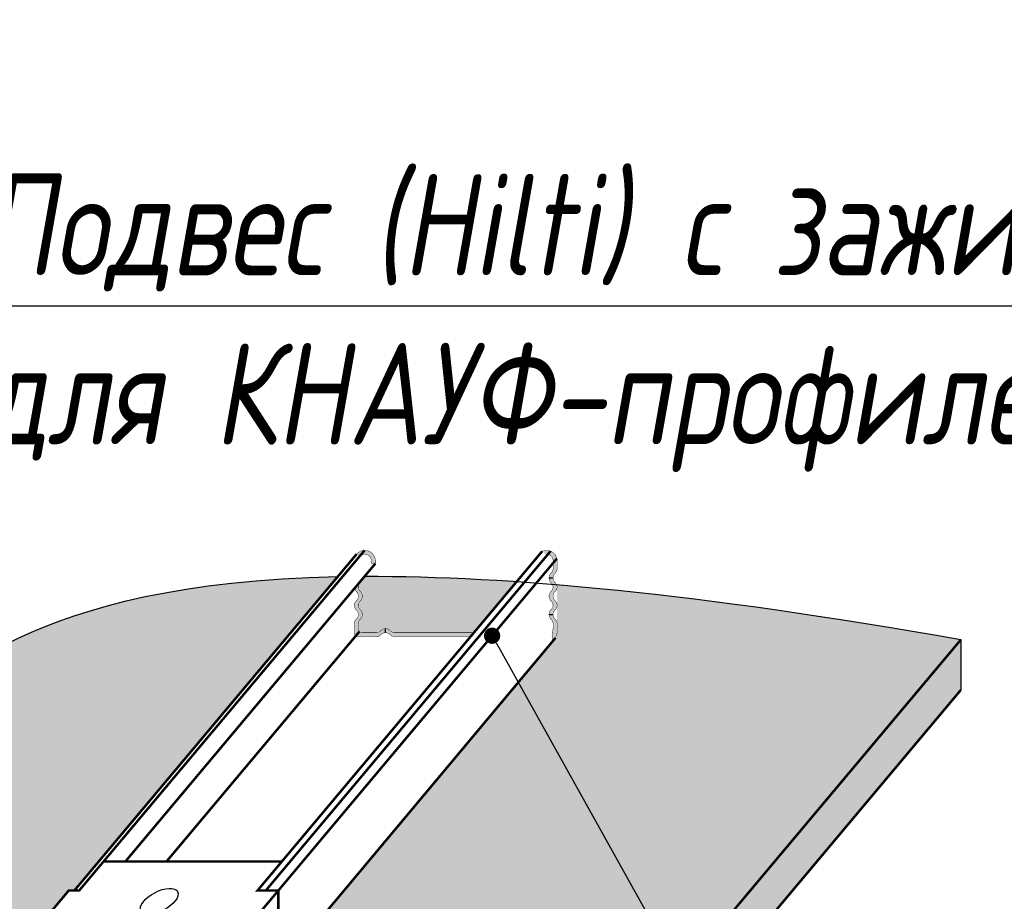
# Model space of a CAD drawing. Header units: millimetres. Extents: x -26894274 to 19789193, y -86687 to 22351.
# Tile 304 of 447: x 142285 to 142528, y -39477 to -39260. Entities that reach past the tile are written whole.
import ezdxf
from ezdxf import colors
from ezdxf.entities.mleader import LeaderData, LeaderLine
from ezdxf.math import Vec2, Vec3

# ---------------------------------------------------------------- set-up
doc = ezdxf.new("R2010")
doc.units = ezdxf.units.MM
doc.linetypes.add('DASHDOT', pattern=[25.4, 12.7, -6.35, 0, -6.35])
doc.layers.add('dim_pot', color=183, linetype='Continuous', lineweight=9)
doc.layers.add('nadpisi_v_tablice', color=7, linetype='Continuous', lineweight=9)
doc.layers.add('dim_razv', color=7, linetype='DASHDOT', lineweight=9, true_color=0x285228)
doc.layers.add('pol', color=7, linetype='Continuous', lineweight=15, true_color=0x55666d)
doc.layers.add('Knauf_узлы', color=7, linetype='Continuous')
doc.styles.add('fl_iso paper', font='isocpeur.ttf', dxfattribs={"width": 0.8, "oblique": 10})
doc.styles.add('In tre', font='isocpeur.ttf', dxfattribs={"width": 0.8, "oblique": 10})

# ---------------------------------------------------------------- blocks, each defined once
blk = doc.blocks.new('A$C40156BDB')
at = {"layer": 'Knauf_узлы', "color": 7, "linetype": 'Continuous', "lineweight": -3, "ltscale": 10}
blk.add_lwpolyline([(6.502667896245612, 8.16887706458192, 0.06, 0.06, 0), (7.273917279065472, 9.088016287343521, 0.06, 0.06, 0), (7.017277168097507, 9.088016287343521, 0.06, 0.06, 0), (7.479218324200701, 9.638536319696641, 0.06, 0.06, 0), (7.735858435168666, 9.638536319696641, 0.06, 0.06, 0), (8.337861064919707, 10.35597511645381, 0.06, 0.06, 0), (12.73211389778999, 10.35597511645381, 0.06, 0.06, 0), (12.13011126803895, 9.638536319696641, 0.06, 0.06, 0), (12.6433914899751, 9.638536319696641, 0.06, 0.06, 0), (12.19700864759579, 9.106557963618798, 0.06, 0.06, 0), (11.68372842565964, 9.106557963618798, 0.06, 0.06, 0), (10.89692072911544, 8.168877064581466, 0.05999999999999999, 0.05999999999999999, 0), (12.09759211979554, 8.168877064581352, 0.05999999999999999, 0.05999999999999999, 0), (11.5430069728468, 7.507948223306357, 0.06, 0.06, 0), (12.76706245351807, 7.507948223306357, 0.05999999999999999, 0.05999999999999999, 0), (13.04588585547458, 7.840237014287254, 0.06, 0.06, 0), (13.76453871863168, 7.840237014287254, 0.05999999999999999, 0.05999999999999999, 0), (13.48571531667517, 7.507948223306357, 0.06, 0.06, 0), (14.42226515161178, 7.507948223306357, 0.05999999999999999, 0.05999999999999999, 0), (11.80611216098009, 4.390138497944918, 0.06, 0.06, 0), (10.86956232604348, 4.390138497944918, 0.05999999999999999, 0.05999999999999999, 0), (10.59073892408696, 4.057849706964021, 0.06, 0.06, 0), (9.87208606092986, 4.057849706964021, 0.05999999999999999, 0.05999999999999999, 0), (10.15090946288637, 4.390138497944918, 0.06, 0.06, 0), (8.926853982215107, 4.390138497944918, 0.05999999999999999, 0.05999999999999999, 0), (8.168351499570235, 3.48619043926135, 0.05999999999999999, 0.05999999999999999, 0), (6.96768010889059, 3.486190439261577, 0.06, 0.06, 0), (6.180872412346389, 2.548509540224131, 0.06, 0.06, 0), (6.694152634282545, 2.548509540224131, 0.06, 0.06, 0), (6.232211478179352, 1.997989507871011, 0.06, 0.06, 0), (5.718931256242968, 1.997989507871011, 0.06, 0.06, 0), (5.116928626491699, 1.280550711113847, 0.06, 0.06, 0), (0.7226757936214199, 1.280550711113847, 0.06, 0.06, 0), (1.324678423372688, 1.997989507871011, 0.06, 0.06, 0), (1.068038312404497, 1.997989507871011, 0.06, 0.06, 0), (1.52997946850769, 2.548509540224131, 0.06, 0.06, 0), (1.786619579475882, 2.548509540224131, 0.06, 0.06, 0), (2.573427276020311, 3.486190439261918, 0.05999999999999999, 0.05999999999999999, 0), (2.185093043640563, 3.486190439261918, 0.05999999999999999, 0.05999999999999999, 0), (2.94359552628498, 4.390138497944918, 0.06, 0.06, 0), (1.71954004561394, 4.390138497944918, 0.05999999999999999, 0.05999999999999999, 0), (1.440716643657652, 4.057849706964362, 0.06, 0.06, 0), (0.7220637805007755, 4.057849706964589, 0.05999999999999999, 0.05999999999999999, 0), (1.000887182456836, 4.390138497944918, 0.06, 0.06, 0), (0.06433734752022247, 4.390138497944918, 0.05999999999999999, 0.05999999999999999, 0), (2.68049033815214, 7.507948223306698, 0.05999999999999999, 0.05999999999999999, 0), (3.617040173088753, 7.507948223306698, 0.05999999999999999, 0.05999999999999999, 0), (3.895863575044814, 7.840237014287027, 0.05999999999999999, 0.05999999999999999, 0), (4.614516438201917, 7.840237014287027, 0.05999999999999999, 0.05999999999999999, 0), (4.335693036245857, 7.507948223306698, 0.05999999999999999, 0.05999999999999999, 0), (5.559748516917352, 7.507948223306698, 0.05999999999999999, 0.05999999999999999, 0), (6.114333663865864, 8.16887706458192, 0, 0, 0)], format="xyseb", dxfattribs=at)
for points, const_width in [([(12.34595823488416, 7.764116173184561), (12.6433914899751, 8.108963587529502), (12.6433914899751, 9.638536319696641)], 0.06), ([(12.6433914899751, 9.638536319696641), (12.65894980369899, 9.657077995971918)], 0.06), ([(7.017277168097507, 9.088016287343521), (7.017277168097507, 8.923873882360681)], 0.06), ([(12.19700864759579, 9.106557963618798), (12.19700864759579, 7.764116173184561)], 0.06), ([(6.114333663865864, 8.16887706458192), (6.502667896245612, 8.16887706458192)], 0.05999999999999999), ([(14.42226515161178, 7.507948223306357), (14.42226515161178, 7.065250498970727)], 0.06), ([(1.440716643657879, 4.057849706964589), (1.440716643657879, 2.52827697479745), (0.7220637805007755, 2.52827697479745), (0.7220637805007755, 4.057849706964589)], 0.06), ([(10.59073892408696, 4.057849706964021), (10.59073892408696, 2.528276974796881), (9.87208606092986, 2.528276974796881), (9.87208606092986, 4.057849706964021)], 0.06), ([(6.694152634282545, 2.548509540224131), (6.694152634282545, 1.033373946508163)], 0.06), ([(1.324678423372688, 1.997989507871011), (0.7226757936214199, 1.280550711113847)], 0.06), ([(1.068038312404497, 1.997989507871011), (1.068038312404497, 1.833847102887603)], 0.06), ([(6.694152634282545, 1.033373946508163), (6.232211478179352, 0.4684167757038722), (6.232211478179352, 1.997989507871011)], 0.06), ([(0.7226757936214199, 1.280550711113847), (1.038079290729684, 1.015895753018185)], 0.06), ([(1.599942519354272, 0.6605086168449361), (1.599942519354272, 1.280550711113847)], 0.06), ([(1.061889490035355, 1.044271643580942), (1.061889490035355, 0.01928198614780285)], 0.06), ([(1.061889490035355, 0.01928198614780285), (1.599942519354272, 0.6605086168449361)], 0.06)]:
    blk.add_lwpolyline(points, dxfattribs=dict(at, const_width=const_width))
for centre in [(9.709406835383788, 9.372086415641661), (2.668290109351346, 5.949043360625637), (6.83713267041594, 5.949043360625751), (11.81831238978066, 5.949043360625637), (3.752775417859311, 2.273249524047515)]:
    blk.add_ellipse(centre, major_axis=(-0.4525317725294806, -0.2386631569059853), ratio=0.4668412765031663, dxfattribs=at)
blk = doc.blocks.new('_DOT')
at = {"color": 0, "linetype": 'ByBlock'}
blk.add_line((-0.5, 0), (-1, 0), dxfattribs=at)
at = {"color": 0, "linetype": 'ByBlock', "const_width": 0.5}
blk.add_lwpolyline([(-0.25, 0, 1), (0.25, 0, 1)], format="xyb", close=True, dxfattribs=at)

msp = doc.modelspace()

# ---------------------------------------------------------------- hatches: boundary and pattern name
at = {"layer": 'Knauf_узлы', "linetype": 'Continuous', "lineweight": -3, "ltscale": 10}
h = msp.add_hatch(color=7, dxfattribs=at)
edge = h.paths.add_edge_path()
edge.add_line((142368.0522850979, -39391.18984960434), (142368.8026725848, -39391.81949946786))
edge.add_arc((142369.9540246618, -39392.78095065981), 1.499999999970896, 89.99999999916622, 140.1360014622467, ccw=False)
edge.add_line((142369.9540246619, -39391.28095065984), (142370.1503956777, -39391.28095065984))
edge.add_arc((142370.1503956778, -39392.78095065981), 1.499999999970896, 0, 90.00000000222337, ccw=False)
edge.add_line((142371.6503956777, -39392.78095065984), (142371.6503956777, -39393.53251058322))
edge.add_line((142371.6503956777, -39393.53251058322), (142372.6503956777, -39393.53251058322))
edge.add_line((142372.6503956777, -39393.53251058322), (142372.6503956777, -39392.83095065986))
edge.add_arc((142370.1003956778, -39392.83095065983), 2.549999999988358, 359.9999999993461, 450.0000000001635)
edge.add_line((142370.1003956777, -39390.28095065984), (142370.0040246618, -39390.28095065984))
edge.add_arc((142370.0040246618, -39392.83095065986), 2.550000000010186, 90.0000000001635, 139.9415282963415)
h = msp.add_hatch(color=7, dxfattribs=at)
edge = h.paths.add_edge_path()
edge.add_line((142413.7561817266, -39390.50782629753), (142414.6799552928, -39391.28296435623))
edge.add_arc((142414.757653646, -39392.78095065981), 1.499999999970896, 89.99999999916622, 92.96918726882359, ccw=False)
edge.add_line((142414.757653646, -39391.28095065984), (142414.9540246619, -39391.28095065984))
edge.add_arc((142414.9540246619, -39392.7809506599), 1.50000000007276, 0, 89.99999999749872, ccw=False)
edge.add_line((142416.4540246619, -39392.7809506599), (142416.4540246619, -39394.76758382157))
edge.add_arc((142414.954024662, -39394.76758382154), 1.49999999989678, 312.8436430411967, 359.9999999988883, ccw=False)
edge.add_arc((142417.0790246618, -39397.05887166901), 1.62499999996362, 132.8436430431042, 180)
edge.add_line((142415.4540246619, -39397.05887166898), (142416.4540246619, -39397.05887166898))
edge.add_arc((142418.0790246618, -39397.05887166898), 1.624999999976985, 132.8436430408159, 180, ccw=False)
edge.add_arc((142415.954024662, -39394.76758382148), 1.499999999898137, 312.843643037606, 360)
edge.add_line((142417.4540246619, -39394.76758382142), (142417.4540246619, -39392.83095065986))
edge.add_arc((142414.9040246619, -39392.83095065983), 2.549999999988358, 359.9999999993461, 450.0000000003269)
edge.add_line((142414.9040246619, -39390.28095065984), (142414.807653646, -39390.28095065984))
edge.add_arc((142414.807653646, -39392.83095065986), 2.550000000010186, 90.0000000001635, 114.352036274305)
h = msp.add_hatch(color=9, dxfattribs=at)
edge = h.paths.add_edge_path()
edge.add_arc((142200.844160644, -39459.88211360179), 26.82901257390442, 165.011530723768, 180.9852614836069, ccw=False)
edge.add_spline(control_points=[(142174.9279275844, -39452.94346966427), (142149.727123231, -39455.11030419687), (142074.8540851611, -39455.69768853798), (142003.5924224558, -39465.91132963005), (141969.547385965, -39492.82986997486)], knot_values=[1.143805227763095, 1.143805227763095, 1.143805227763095, 1.143805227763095, 1.632750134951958, 2.488944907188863, 2.488944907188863, 2.488944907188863, 2.488944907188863], degree=3, periodic=0)
edge.add_line((141969.5473859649, -39492.82986997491), (142171.7030033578, -39492.81397230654))
edge.add_line((142171.7030033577, -39492.81397230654), (142174.0191147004, -39460.34344409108))
edge = h.paths.add_edge_path()
edge.add_spline(control_points=[(142363.3769162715, -39396.74929150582), (142286.4902134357, -39398.41133486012), (142262.1601973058, -39433.82710450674), (142218.2557721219, -39446.68142205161), (142202.8150402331, -39449.42043232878)], knot_values=[2.675917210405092, 2.675917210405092, 2.675917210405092, 2.675917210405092, 3.3583245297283, 3.682407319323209, 3.682407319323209, 3.682407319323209, 3.682407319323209], degree=3, periodic=0)
edge.add_line((142202.8150402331, -39449.42043232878), (142202.8150402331, -39479.47301324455))
edge.add_line((142202.8150402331, -39479.47301324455), (142219.0825035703, -39484.94711519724))
edge.add_line((142219.0825035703, -39484.94711519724), (142208.2836674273, -39492.63966452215))
edge.add_line((142208.2836674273, -39492.63966452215), (142260.6640485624, -39492.80697634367))
edge.add_line((142260.6640485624, -39492.80697634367), (142261.2835682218, -39492.0686615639))
edge.add_line((142261.2835682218, -39492.0686615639), (142268.4700968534, -39492.0686615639))
edge.add_line((142268.4700968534, -39492.0686615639), (142280.6794878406, -39492.1058011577))
edge.add_line((142280.6794878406, -39492.1058011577), (142283.46826911, -39488.78226106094))
edge.add_line((142283.46826911, -39488.78226106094), (142286.162528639, -39488.78226106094))
edge.add_line((142286.1625286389, -39488.78226106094), (142292.4977041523, -39481.23229288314))
edge.add_line((142292.4977041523, -39481.23229288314), (142292.4977041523, -39479.59086883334))
edge.add_line((142292.4977041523, -39479.59086883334), (142297.1171157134, -39474.08566850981))
edge.add_line((142297.1171157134, -39474.08566850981), (142298.4003162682, -39474.08566850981))
edge.add_line((142298.4003162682, -39474.08566850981), (142363.3769162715, -39396.7492915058))
edge = h.paths.add_edge_path()
edge.add_spline(control_points=[(142516.9624629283, -39412.25014779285), (142482.3776928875, -39406.12626700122), (142452.845377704, -39402.0508908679), (142427.4823683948, -39399.60755699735)], knot_values=[3.840672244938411, 3.840672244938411, 3.840672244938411, 3.840672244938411, 4, 4, 4, 4], degree=3, periodic=0)
edge.add_line((142427.4823683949, -39399.60755699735), (142349.2595599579, -39492.82986997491))
edge.add_line((142349.2595599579, -39492.82986997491), (142352.1450613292, -39492.82986997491))
edge.add_line((142352.1450613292, -39492.82986997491), (142352.7837910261, -39492.06866156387))
edge.add_line((142352.7837910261, -39492.06866156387), (142359.9703196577, -39492.06866156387))
edge.add_line((142359.9703196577, -39492.06866156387), (142449.6008572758, -39492.49846311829))
edge.add_line((142449.6008572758, -39492.49846311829), (142516.9624629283, -39412.25014779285))
for points in [[(142368.9340246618, -39400.36740198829, -0.2015403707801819), (142368.4545929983, -39399.30887166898, 0.006882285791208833), (142368.4540246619, -39399.35015951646), (142368.4540246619, -39399.26758382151, 0.006882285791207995), (142368.4545929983, -39399.30887166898, -0.2015403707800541), (142368.9340246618, -39398.25034134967, 0.157307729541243), (142369.4219814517, -39397.3799848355), (142367.5068902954, -39399.66230160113, 0.1400940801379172), (142367.9340246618, -39400.36740198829, -0.4364357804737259), (142367.9340246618, -39402.75034134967, 0.201540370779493), (142367.4545929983, -39403.80887166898, 0.006887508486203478), (142367.4562993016, -39403.85015951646), (142368.4540246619, -39403.8288002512), (142368.4540246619, -39403.76758382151, 0.006882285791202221), (142368.4545929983, -39403.80887166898, -0.2015403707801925), (142368.9340246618, -39402.75034134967, 0.4364357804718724)], [(142417.4534563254, -39403.80887166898, -0.2015403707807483), (142416.9740246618, -39404.86740198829, 0.2087121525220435), (142416.4540246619, -39406.05887166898), (142415.4540246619, -39406.05887166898, -0.2087121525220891), (142415.9740246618, -39404.86740198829, 0.2015403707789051), (142416.4534563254, -39403.80887166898, -0.006882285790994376), (142416.4540246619, -39403.85015951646), (142416.4540246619, -39403.76758382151, -0.006882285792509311), (142416.4534563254, -39403.80887166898, 0.2015403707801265), (142415.9740246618, -39402.75034134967, -0.4364357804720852), (142415.9740246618, -39400.36740198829, 0.2015403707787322), (142416.4534563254, -39399.30887166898, -0.006882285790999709), (142416.4540246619, -39399.35015951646), (142416.4540246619, -39399.26758382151, -0.006882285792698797), (142416.4534563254, -39399.30887166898, 0.2015403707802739), (142415.9740246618, -39398.25034134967, -0.2087121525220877), (142415.4540246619, -39397.05887166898), (142416.4540246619, -39397.05887166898, 0.2087121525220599), (142416.9740246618, -39398.25034134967, -0.2015403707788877), (142417.4534563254, -39399.30887166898, -0.2015403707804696), (142416.9740246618, -39400.36740198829, 0.4364357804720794), (142416.9740246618, -39402.75034134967, -0.2015403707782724)], [(142372.88573142, -39411.55887166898), (142368.4540246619, -39411.55887166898, -0.414213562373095), (142367.4540246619, -39410.55887166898), (142367.4540246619, -39408.35015951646, -0.2087121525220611), (142367.9340246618, -39407.25034134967, 0.4364357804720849), (142367.9340246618, -39404.86740198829, -0.1943830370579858), (142367.4562993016, -39403.85015951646), (142368.4562993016, -39403.85015951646, 0.1943830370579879), (142368.9340246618, -39404.86740198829, -0.436435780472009), (142368.9340246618, -39407.25034134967, 0.2087121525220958), (142368.4540246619, -39408.35015951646), (142368.4540246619, -39409.55887166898, 0.414213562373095), (142369.4540246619, -39410.55887166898), (142372.88573142, -39410.55887166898, 0.2087121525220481), (142373.9855495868, -39410.078871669, -0.2087121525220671), (142375.1770192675, -39409.55887166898), (142375.1770192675, -39410.55887166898, 0.2087121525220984), (142373.9855495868, -39411.078871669, -0.208712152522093)]]:
    msp.add_hatch(color=7, dxfattribs=at).paths.add_polyline_path(points)
h = msp.add_hatch(color=9, dxfattribs=at)
edge = h.paths.add_edge_path()
edge.add_spline(control_points=[(142380.1017411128, -39396.73382706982), (142376.637001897, -39396.67047941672), (142373.2792301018, -39396.64751362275), (142370.0238102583, -39396.66275319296)], knot_values=[3.701641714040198, 3.701641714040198, 3.701641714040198, 3.701641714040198, 3.729291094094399, 3.729291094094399, 3.729291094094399, 3.729291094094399], degree=3, periodic=0)
edge.add_line((142370.0238102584, -39396.66275319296), (142369.4219814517, -39397.3799848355))
edge.add_arc((142367.8290246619, -39397.05887166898), 1.625000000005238, 312.8436430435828, 348.6028778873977, ccw=False)
edge.add_arc((142369.9540246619, -39399.35015951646), 1.499999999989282, 132.8436430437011, 180)
edge.add_arc((142369.9516258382, -39399.2653614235), 1.499999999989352, 183.2407763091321, 227.2163507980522)
edge.add_arc((142367.8290246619, -39401.55887166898), 1.625000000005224, -47.1563569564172, 47.21627750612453, ccw=False)
edge.add_arc((142369.9540246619, -39403.85015951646), 1.499999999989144, 132.8436430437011, 180)
edge.add_arc((142369.9516258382, -39403.7653614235), 1.499999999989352, 183.2407763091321, 227.2163507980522)
edge.add_arc((142367.8290246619, -39406.05887166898), 1.625000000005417, -47.1563569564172, 47.21627750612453, ccw=False)
edge.add_arc((142369.9540246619, -39408.35015951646), 1.499999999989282, 132.8436430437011, 180)
edge.add_line((142368.4540246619, -39408.35015951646), (142368.4540246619, -39409.55887166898))
edge.add_arc((142369.4540246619, -39409.55887166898), 1.000000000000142, 180, 224.9999999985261)
edge.add_line((142368.7469178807, -39410.26597845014), (142380.1017411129, -39396.73382706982))
edge = h.paths.add_edge_path()
edge.add_spline(control_points=[(142407.5073375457, -39397.95490879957), (142397.6874270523, -39397.28515994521), (142388.5747287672, -39396.88874316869), (142380.1017411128, -39396.73382706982)], knot_values=[3.729291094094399, 3.729291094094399, 3.729291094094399, 3.729291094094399, 3.796907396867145, 3.796907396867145, 3.796907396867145, 3.796907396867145], degree=3, periodic=0)
edge.add_line((142380.1017411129, -39396.73382706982), (142368.7469178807, -39410.26597845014))
edge.add_arc((142369.4540246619, -39409.55887166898), 1.000000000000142, 224.9999999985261, 270)
edge.add_line((142369.4540246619, -39410.55887166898), (142372.8857314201, -39410.55887166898))
edge.add_arc((142372.8857314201, -39409.05887166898), 1.499999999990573, 270, 317.1563569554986)
edge.add_arc((142375.1770192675, -39411.18387166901), 1.624999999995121, 42.8436430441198, 137.1563569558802, ccw=False)
edge.add_arc((142377.468307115, -39409.05887166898), 1.499999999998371, 222.8436430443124, 270)
edge.add_line((142377.468307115, -39410.55887166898), (142396.9313569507, -39410.55887166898))
edge.add_line((142396.9313569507, -39410.55887166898), (142407.5073375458, -39397.95490879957))
h = msp.add_hatch(color=9, dxfattribs=at)
edge = h.paths.add_edge_path()
edge.add_spline(control_points=[(142427.4823683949, -39399.60755699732), (142424.064598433, -39399.27830769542), (142420.7225375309, -39398.97869411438), (142417.4540246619, -39398.70769718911)], knot_values=[3.819202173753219, 3.819202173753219, 3.819202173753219, 3.819202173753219, 3.840672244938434, 3.840672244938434, 3.840672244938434, 3.840672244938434], degree=3, periodic=0)
edge.add_line((142417.4540246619, -39398.70769718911), (142417.4540246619, -39411.55887166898))
edge.add_line((142417.4540246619, -39411.55887166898), (142427.4823683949, -39399.60755699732))
h = msp.add_hatch(color=7, dxfattribs=at)
edge = h.paths.add_edge_path()
edge.add_line((142416.3649403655, -39413.06351797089), (142417.3917162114, -39411.42640180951))
edge.add_arc((142419.3667480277, -39411.1322514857), 1.996816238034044, 163.3127713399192, 188.4710495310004, ccw=False)
edge.add_line((142417.4540246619, -39410.55887166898), (142417.4540246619, -39408.35015951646))
edge.add_arc((142415.9540246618, -39408.35015951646), 1.500000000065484, 0, 47.15635695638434)
edge.add_arc((142418.0790246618, -39406.05887166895), 1.624999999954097, 180.0000000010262, 227.156356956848, ccw=False)
edge.add_line((142416.4540246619, -39406.05887166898), (142415.4540246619, -39406.05887166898))
edge.add_arc((142417.079024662, -39406.05887166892), 1.625000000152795, 180.0000000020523, 227.1563569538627)
edge.add_arc((142414.9540246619, -39408.35015951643), 1.499999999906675, -1.1116867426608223e-09, 47.15635695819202, ccw=False)
edge.add_line((142416.4540246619, -39408.35015951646), (142416.4540246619, -39409.55887166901))
edge.add_arc((142425.125514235, -39411.53274686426), 8.893307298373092, 167.1763709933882, 189.9114633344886)
h = msp.add_hatch(color=7, dxfattribs=at)
edge = h.paths.add_edge_path()
edge.add_line((142396.0922573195, -39411.55887166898), (142396.9313569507, -39410.55887166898))
edge.add_line((142396.9313569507, -39410.55887166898), (142377.468307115, -39410.55887166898))
edge.add_arc((142377.468307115, -39409.05887166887), 1.500000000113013, 222.8436430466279, 269.99999999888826, ccw=False)
edge.add_arc((142375.1770192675, -39411.18387166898), 1.625, 42.84364304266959, 89.99999999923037)
edge.add_line((142375.1770192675, -39409.55887166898), (142375.1770192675, -39410.55887166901))
edge.add_arc((142375.1770192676, -39412.18387166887), 1.624999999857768, 42.84364304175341, 90.0000000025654, ccw=False)
edge.add_arc((142377.468307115, -39410.05887166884), 1.500000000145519, 222.8436430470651, 269.9999999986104)
edge.add_line((142377.468307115, -39411.55887166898), (142396.0922573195, -39411.55887166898))
h = msp.add_hatch(color=9, dxfattribs=at)
edge = h.paths.add_edge_path()
edge.add_line((142516.9624629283, -39424.64469213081), (142516.9624629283, -39412.14469213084))
edge.add_line((142516.9624629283, -39412.14469213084), (142415.8034673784, -39532.7012885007))
edge.add_line((142415.8034673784, -39532.7012885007), (142415.8034673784, -39538.47157809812))
edge.add_arc((142397.6440933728, -39538.71143329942), 18.16095798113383, -0.7567381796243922, 0.7567381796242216, ccw=False)
edge.add_line((142415.8034673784, -39538.95128850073), (142415.8034673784, -39540.25582914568))
edge.add_arc((142417.6034673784, -39540.25582914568), 1.80000000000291, 180, 320.0000000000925)
edge.add_line((142418.982347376, -39541.41284684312), (142516.9624629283, -39424.64469213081))

# ---------------------------------------------------------------- linework, layer by layer
for p, q in [((142366.6362724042, -39400.69986360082), (142370.7997062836, -39395.73807631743)), ((142395.3111205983, -39412.48979416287), (142399.276458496, -39407.76408847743)), ((142516.9624629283, -39412.25014779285), (142516.9624629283, -39424.64469213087))]:
    msp.add_line(p, q)
msp.add_open_spline([(142194.0879608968, -39450.80678044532), (142212.938493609, -39448.13717597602), (142260.7076672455, -39435.94315833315), (142286.4917346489, -39398.40912046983), (142363.3875522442, -39396.74906174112)], degree=3, knots=[2.615770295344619, 2.615770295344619, 2.615770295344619, 2.615770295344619, 3, 3.682438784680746, 3.682438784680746, 3.682438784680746, 3.682438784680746])
msp.add_open_spline([(142370.0238102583, -39396.66275319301), (142405.152318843, -39396.49830639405), (142452.1987768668, -39400.78252511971), (142516.9624629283, -39412.25014779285)], degree=3)
at = {"layer": 'Knauf_узлы', "color": 7, "linetype": 'Continuous', "lineweight": -3, "ltscale": 10}
for p, q in [((142415.4540246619, -39397.05887166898), (142416.4540246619, -39397.05887166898)), ((142415.4540246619, -39406.05887166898), (142416.4540246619, -39406.05887166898)), ((142375.1770192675, -39410.55887166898), (142375.1770192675, -39409.55887166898))]:
    msp.add_line(p, q, dxfattribs=at)
for points, const_width in [([(142298.4944340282, -39474.08566850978), (142368.0522850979, -39391.18984960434)], 0.5999999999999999), ([(142305.7035431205, -39466.91128054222), (142370.0040246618, -39390.28095065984)], 0.5999999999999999), ([(142345.6655285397, -39474.08566850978), (142415.8375111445, -39390.45795614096)], 0.5999999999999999), ([(142349.6460714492, -39466.91128054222), (142413.7561817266, -39390.50782629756)], 0.5999999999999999), ([(142413.257653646, -39393.53251058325), (142415.8375111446, -39390.45795614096)], 0.5999999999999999), ([(142311.0782968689, -39466.91128054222), (142372.6503956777, -39393.53251058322)], 0.5999999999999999), ([(142348.7588473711, -39474.08566850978), (142417.3954872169, -39392.28770638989)], 0.5999999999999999), ([(142321.2158657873, -39466.91128054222), (142368.7469178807, -39410.26597845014)], 0.5999999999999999), ([(142281.1187616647, -39693.21227040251), (142516.9624629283, -39412.25014779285)], 0.5999999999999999), ([(142349.2595599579, -39492.82986997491), (142417.0570735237, -39411.83171817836)], 0.5999999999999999), ([(142418.982347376, -39541.41284684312), (142516.9624629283, -39424.64469213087)], 0.6)]:
    msp.add_lwpolyline(points, dxfattribs=dict(at, const_width=const_width))
at = {"layer": 'Knauf_узлы', "color": 7, "linetype": 'Continuous', "lineweight": -3, "ltscale": 10, "const_width": 0.1}
for points in [[(142368.8026725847, -39391.81949946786, -0.2223173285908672), (142369.9540246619, -39391.28095065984), (142370.1503956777, -39391.28095065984, -0.4142135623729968), (142371.6503956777, -39392.78095065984), (142371.6503956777, -39393.53251058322), (142372.6503956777, -39393.53251058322), (142372.6503956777, -39392.83095065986, 0.414213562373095), (142370.1003956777, -39390.28095065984), (142370.0040246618, -39390.28095065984, 0.2214270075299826), (142368.0522850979, -39391.18984960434, 0.2214270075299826)], [(142417.4540246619, -39399.35015951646), (142417.4540246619, -39399.26758382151), (142417.4540246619, -39399.35015951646, 0.2087121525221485), (142416.9740246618, -39398.25034134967, -0.4364357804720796), (142416.9740246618, -39395.86740198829, 0.2087121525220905), (142417.4540246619, -39394.76758382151), (142417.4540246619, -39392.83095065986, 0.4142135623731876), (142414.9040246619, -39390.28095065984), (142414.807653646, -39390.28095065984, 0.1066575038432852), (142413.7561817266, -39390.50782629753, 0.1066575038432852)], [(142414.6799552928, -39391.2829643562, -0.01295624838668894), (142414.757653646, -39391.28095065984), (142414.9540246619, -39391.28095065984, -0.4142135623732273), (142416.4540246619, -39392.78095065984), (142416.4540246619, -39394.76758382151, -0.2087121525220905), (142415.9740246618, -39395.86740198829, 0.4364357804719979), (142415.9740246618, -39398.25034134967, -0.2087121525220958), (142416.4540246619, -39399.35015951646), (142416.4540246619, -39399.26758382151, -0.2087121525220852), (142415.9740246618, -39400.36740198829, 0.4364357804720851), (142415.9740246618, -39402.75034134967, -0.208712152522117), (142416.4540246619, -39403.85015951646), (142416.4540246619, -39403.76758382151, -0.2087121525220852), (142415.9740246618, -39404.86740198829, 0.4364357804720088), (142415.9740246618, -39407.25034134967, -0.2087121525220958), (142416.4540246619, -39408.35015951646), (142416.4540246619, -39409.55887166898, 0.1021350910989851), (142416.3026319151, -39412.93104811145)], [(142396.9313569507, -39410.55887166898), (142377.468307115, -39410.55887166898, -0.2087121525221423), (142376.3684889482, -39410.078871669, 0.436435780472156), (142373.9855495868, -39410.078871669, -0.2087121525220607), (142372.88573142, -39410.55887166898), (142369.4540246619, -39410.55887166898, -0.4142135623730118), (142368.4540246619, -39409.55887166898), (142368.4540246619, -39408.35015951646, -0.2087121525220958), (142368.9340246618, -39407.25034134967, 0.4364357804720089), (142368.9340246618, -39404.86740198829, -0.2087121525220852), (142368.4540246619, -39403.76758382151), (142368.4540246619, -39403.85015951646, -0.2087121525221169), (142368.9340246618, -39402.75034134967, 0.436435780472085), (142368.9340246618, -39400.36740198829, -0.2087121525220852), (142368.4540246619, -39399.26758382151), (142368.4540246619, -39399.35015951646, -0.2087121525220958), (142368.9340246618, -39398.25034134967, 0.1573077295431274), (142369.4219814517, -39397.3799848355, 0.1573077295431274)], [(142367.5068902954, -39399.6623016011, 0.1400940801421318), (142367.9340246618, -39400.36740198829, -0.4364357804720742), (142367.9340246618, -39402.75034134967, 0.2087121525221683), (142367.4540246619, -39403.85015951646), (142367.4540246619, -39403.76758382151, 0.2087121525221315), (142367.9340246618, -39404.86740198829, -0.436435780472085), (142367.9340246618, -39407.25034134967, 0.2087121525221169), (142367.4540246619, -39408.35015951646), (142367.4540246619, -39410.55887166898, 0.414213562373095), (142368.4540246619, -39411.55887166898), (142372.88573142, -39411.55887166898, 0.2087121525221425), (142373.9855495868, -39411.078871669, -0.4364357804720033), (142376.3684889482, -39411.078871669, 0.2087121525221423), (142377.468307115, -39411.55887166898), (142396.0922573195, -39411.55887166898)], [(142416.3026319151, -39412.93104811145, 0.1507014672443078), (142417.4540246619, -39410.55887166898), (142417.4540246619, -39408.35015951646, 0.208712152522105), (142416.9740246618, -39407.25034134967, -0.4364357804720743), (142416.9740246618, -39404.86740198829, 0.2087121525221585), (142417.4540246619, -39403.76758382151), (142417.4540246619, -39403.85015951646, 0.208712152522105), (142416.9740246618, -39402.75034134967, -0.4364357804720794), (142416.9740246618, -39400.36740198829, 0.2087121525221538), (142417.4540246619, -39399.26758382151)]]:
    msp.add_lwpolyline(points, format="xyb", dxfattribs=at)

# ---------------------------------------------------------------- block references
at = {"layer": 'Knauf_узлы', "color": 3, "linetype": 'Continuous', "lineweight": -3, "ltscale": 10, "xscale": 10, "yscale": 10, "zscale": 10}
msp.add_blockref('A$C40156BDB', (142222.3249324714, -39570.47103170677), dxfattribs=at)

# ---------------------------------------------------------------- texts
at = {"layer": 'nadpisi_v_tablice', "lineweight": 18, "insert": (-2642.116844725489, -20201.6800056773), "char_height": 10000, "width": 9720.361538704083, "attachment_point": 1, "style": 'fl_iso paper'}
msp.add_mtext('\\pi1978.5;{\\C1;9 \\P\\pi-2689.2;эт.}', dxfattribs=at)

# ---------------------------------------------------------------- leaders
at = {"layer": 'Knauf_узлы'}
ml = msp.add_multileader_mtext('Standard', dxfattribs=at)
ml.set_content('Подвес (Hilti) с зажимом^Jдля КНАУФ-профилей ПП 60x27', color=256, style='In tre')
ml.set_leader_properties()
ml.set_arrow_properties(name='DOT')
ml.build(insert=Vec2(0, 0))
ml.multileader.update_dxf_attribs({"has_dogleg": 0, "text_left_attachment_type": 6, "text_right_attachment_type": 6, "dogleg_length": 3.2})
ctx = ml.context
ctx.base_point, ctx.char_height, ctx.landing_gap_size, ctx.plane_origin = Vec3(142271.8084341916, -39330.0063573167), 25, 4, Vec3(142222.9428874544, -39158.07300002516)
ctx.left_attachment, ctx.right_attachment = 6, 6
notes = []
notes.append((ctx, [(0, (1, 1, 0), (142268.6084341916, -39330.0063573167), (1, 0), 3.2, [(0, [(142202.8150402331, -39402.1749183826)], 0, [])])]))
ctx.mtext.insert, ctx.mtext.width, ctx.mtext.flow_direction = Vec3(142275.8084341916, -39297.5063573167), 505.4390997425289, 5
ml = msp.add_multileader_mtext('Standard', dxfattribs=at)
ml.set_content('Основной КНАУФ-профиль \\PПП 60х27', color=256, style='In tre')
ml.set_leader_properties()
ml.set_arrow_properties(name='DOT')
ml.build(insert=Vec2(0, 0))
ml.multileader.update_dxf_attribs({"has_dogleg": 0, "text_left_attachment_type": 6, "text_right_attachment_type": 6, "dogleg_length": 3.2})
ctx = ml.context
ctx.base_point, ctx.char_height, ctx.landing_gap_size, ctx.plane_origin = Vec3(142474.7411602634, -39542.73575227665), 25, 4, Vec3(142470.8148598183, -39378.63507028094)
ctx.left_attachment, ctx.right_attachment = 6, 6
notes.append((ctx, [(0, (1, 1, 0), (142471.5411602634, -39542.73575227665), (1, 0), 3.2, [(0, [(142401.4335847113, -39411.31036104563)], 0, [])])]))
ctx.mtext.insert, ctx.mtext.width, ctx.mtext.flow_direction = Vec3(142478.7411602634, -39512.73575227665), 342.7974750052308, 5
for ctx, leaders in notes:
    for number, flags, end, landing, length, lines in leaders:
        leader = LeaderData()
        leader.index, (leader.has_last_leader_line, leader.has_dogleg_vector, leader.attachment_direction) = number, flags
        leader.last_leader_point, leader.dogleg_vector, leader.dogleg_length = Vec3(end), Vec3(landing), length
        for number, points, colour, breaks in lines:
            line = LeaderLine()
            line.index, line.vertices, line.color, line.breaks = number, Vec3.list(points), colors.encode_raw_color(colour), breaks
            leader.lines.append(line)
        ctx.leaders.append(leader)

# ---------------------------------------------------------------- next in the draw order: leaders
at = {"layer": 'pol', "color": 1, "linetype": 'ByBlock', "true_color": 0xff0000}
ml = msp.add_multileader_mtext('Standard', dxfattribs=at)
ml.set_content('Лоток щелевой\\Pводоотводный в полу, модульный. Лщ-2', color=(255, 0, 0), style='In tre')
ml.set_leader_properties()
ml.build(insert=Vec2(0, 0))
ml.multileader.update_dxf_attribs({"text_left_attachment_type": 6, "text_right_attachment_type": 6, "dogleg_length": 1, "arrow_head_size": 0, "scale": 49.99999999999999})
ctx = ml.context
ctx.base_point, ctx.scale, ctx.char_height, ctx.arrow_head_size, ctx.landing_gap_size, ctx.plane_origin = Vec3(56443.88885880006, -42121.15695120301), 49.99999999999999, 200, 0, 4.499999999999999, Vec3(64743.28106405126, -37281.22521340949)
ctx.left_attachment, ctx.right_attachment = 6, 6
notes = []
notes.append((ctx, [(1, (1, 1, 0), (56393.88885880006, -42121.15695120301), (1, 0), 49.99999999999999, [(1, [(55554.59426857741, -39329.43630306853)], 0, [])])]))
ctx.mtext.insert, ctx.mtext.width, ctx.mtext.defined_height, ctx.mtext.flow_direction = Vec3(56448.38885880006, -41861.15695120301), 2329.345139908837, 696.6098129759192, 5
ctx.mtext.has_bg_fill, ctx.mtext.bg_color, ctx.mtext.bg_scale_factor, ctx.mtext.bg_transparency, ctx.mtext.use_window_bg_color = 1, -1027028792, 1.5, 0, 1
for ctx, leaders in notes:
    for number, flags, end, landing, length, lines in leaders:
        leader = LeaderData()
        leader.index, (leader.has_last_leader_line, leader.has_dogleg_vector, leader.attachment_direction) = number, flags
        leader.last_leader_point, leader.dogleg_vector, leader.dogleg_length = Vec3(end), Vec3(landing), length
        for number, points, colour, breaks in lines:
            line = LeaderLine()
            line.index, line.vertices, line.color, line.breaks = number, Vec3.list(points), colors.encode_raw_color(colour), breaks
            leader.lines.append(line)
        ctx.leaders.append(leader)

# ---------------------------------------------------------------- next in the draw order: leaders
at = {"layer": 'dim_pot', "color": 0, "linetype": 'ByBlock'}
ml = msp.add_multileader_mtext('Standard', dxfattribs=at)
ml.set_content('Подвесной потолок ГКЛ', style='In tre')
ml.set_leader_properties()
ml.build(insert=Vec2(0, 0))
ml.multileader.update_dxf_attribs({"text_left_attachment_type": 6, "text_right_attachment_type": 6, "dogleg_length": 1, "arrow_head_size": 0, "scale": 49.99999999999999})
ctx = ml.context
ctx.base_point, ctx.scale, ctx.char_height, ctx.arrow_head_size, ctx.landing_gap_size, ctx.plane_origin = Vec3(55815.26653106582, -42128.2233826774), 49.99999999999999, 200, 0, 4.499999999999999, Vec3(62627.07337402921, -37288.29164488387)
ctx.left_attachment, ctx.right_attachment = 6, 6
notes = []
notes.append((ctx, [(1, (1, 1, 0), (55765.26653106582, -42128.2233826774), (1, 0), 49.99999999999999, [(1, [(55242.56580823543, -38490.63263010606)], 0, [])])]))
ctx.mtext.insert, ctx.mtext.width, ctx.mtext.defined_height, ctx.mtext.flow_direction = Vec3(55819.76653106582, -41888.2233826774), 3092.716304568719, 696.6098129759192, 5
ctx.mtext.has_bg_fill, ctx.mtext.bg_color, ctx.mtext.bg_scale_factor, ctx.mtext.bg_transparency, ctx.mtext.use_window_bg_color = 1, -1027028792, 1.5, 0, 1
for ctx, leaders in notes:
    for number, flags, end, landing, length, lines in leaders:
        leader = LeaderData()
        leader.index, (leader.has_last_leader_line, leader.has_dogleg_vector, leader.attachment_direction) = number, flags
        leader.last_leader_point, leader.dogleg_vector, leader.dogleg_length = Vec3(end), Vec3(landing), length
        for number, points, colour, breaks in lines:
            line = LeaderLine()
            line.index, line.vertices, line.color, line.breaks = number, Vec3.list(points), colors.encode_raw_color(colour), breaks
            leader.lines.append(line)
        ctx.leaders.append(leader)

# ---------------------------------------------------------------- next in the draw order: leaders
ml = msp.add_multileader_mtext('Standard', dxfattribs=at)
ml.set_content('Лючок 500х500 для обслуживания модулей управления клапанами, расположение уточнить по месту', style='In tre')
ml.set_leader_properties()
ml.build(insert=Vec2(0, 0))
ml.multileader.update_dxf_attribs({"text_left_attachment_type": 6, "text_right_attachment_type": 6, "dogleg_length": 1, "arrow_head_size": 0, "scale": 49.99999999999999})
ctx = ml.context
ctx.base_point, ctx.scale, ctx.char_height, ctx.arrow_head_size, ctx.landing_gap_size, ctx.plane_origin = Vec3(49911.41502536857, -42131.95212014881), 49.99999999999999, 200, 0, 4.499999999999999, Vec3(56771.22186833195, -37292.02038235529)
ctx.left_attachment, ctx.right_attachment = 6, 6
notes = []
notes.append((ctx, [(0, (1, 1, 0), (52405.68042151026, -42131.95212014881), (-1, 0), 49.99999999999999, [(1, [(54177.97506749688, -38729.43630306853)], 0, [])])]))
ctx.mtext.insert, ctx.mtext.width, ctx.mtext.defined_height, ctx.mtext.flow_direction = Vec3(49915.91502536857, -41871.95212014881), 2494.152740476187, 696.6098129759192, 5
ctx.mtext.has_bg_fill, ctx.mtext.bg_color, ctx.mtext.bg_scale_factor, ctx.mtext.bg_transparency, ctx.mtext.use_window_bg_color = 1, -1027028792, 1.5, 0, 1
for ctx, leaders in notes:
    for number, flags, end, landing, length, lines in leaders:
        leader = LeaderData()
        leader.index, (leader.has_last_leader_line, leader.has_dogleg_vector, leader.attachment_direction) = number, flags
        leader.last_leader_point, leader.dogleg_vector, leader.dogleg_length = Vec3(end), Vec3(landing), length
        for number, points, colour, breaks in lines:
            line = LeaderLine()
            line.index, line.vertices, line.color, line.breaks = number, Vec3.list(points), colors.encode_raw_color(colour), breaks
            leader.lines.append(line)
        ctx.leaders.append(leader)

# ---------------------------------------------------------------- next in the draw order: leaders
at = {"layer": 'dim_razv', "color": 0, "linetype": 'ByBlock'}
ml = msp.add_multileader_mtext('Standard', dxfattribs=at)
ml.set_content('Плитка керамогранитная, настенная', style='In tre')
ml.set_leader_properties()
ml.build(insert=Vec2(0, 0))
ml.multileader.update_dxf_attribs({"text_left_attachment_type": 6, "text_right_attachment_type": 6, "dogleg_length": 1, "arrow_head_size": 0, "scale": 49.99999999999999})
ctx = ml.context
ctx.base_point, ctx.scale, ctx.char_height, ctx.arrow_head_size, ctx.landing_gap_size, ctx.plane_origin = Vec3(63233.0430083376, -37535.33940072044), 49.99999999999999, 200, 0, 4.499999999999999, Vec3(64941.67265438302, -37706.06168744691)
ctx.left_attachment, ctx.right_attachment = 6, 6
notes = []
notes.append((ctx, [(1, (1, 1, 0), (63183.0430083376, -37535.33940072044), (1, 0), 49.99999999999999, [(1, [(62410.36304531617, -39279.43630306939)], 0, [])])]))
ctx.mtext.insert, ctx.mtext.width, ctx.mtext.defined_height, ctx.mtext.flow_direction = Vec3(63237.5430083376, -37295.33940072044), 3092.716304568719, 696.6098129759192, 5
ctx.mtext.has_bg_fill, ctx.mtext.bg_color, ctx.mtext.bg_scale_factor, ctx.mtext.bg_transparency, ctx.mtext.use_window_bg_color = 1, -1027028792, 1.5, 0, 1
for ctx, leaders in notes:
    for number, flags, end, landing, length, lines in leaders:
        leader = LeaderData()
        leader.index, (leader.has_last_leader_line, leader.has_dogleg_vector, leader.attachment_direction) = number, flags
        leader.last_leader_point, leader.dogleg_vector, leader.dogleg_length = Vec3(end), Vec3(landing), length
        for number, points, colour, breaks in lines:
            line = LeaderLine()
            line.index, line.vertices, line.color, line.breaks = number, Vec3.list(points), colors.encode_raw_color(colour), breaks
            leader.lines.append(line)
        ctx.leaders.append(leader)

# ---------------------------------------------------------------- next in the draw order: leaders
ml = msp.add_multileader_mtext('Standard', dxfattribs=at)
ml.set_content('Зеркало на стене, выполнить в один уровень с отделкой стен', style='In tre')
ml.set_leader_properties()
ml.build(insert=Vec2(0, 0))
ml.multileader.update_dxf_attribs({"text_left_attachment_type": 6, "text_right_attachment_type": 6, "dogleg_length": 1, "arrow_head_size": 0, "scale": 49.99999999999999})
ctx = ml.context
ctx.base_point, ctx.scale, ctx.char_height, ctx.arrow_head_size, ctx.landing_gap_size, ctx.plane_origin = Vec3(53235.5994911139, -42645.41425119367), 49.99999999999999, 200, 0, 4.499999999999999, Vec3(60047.40633407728, -37805.48251340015)
ctx.left_attachment, ctx.right_attachment = 6, 6
notes = []
notes.append((ctx, [(1, (1, 1, 0), (53185.5994911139, -42645.41425119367), (1, 0), 49.99999999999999, [(1, [(52780.1703472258, -39279.43630306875)], 0, [])])]))
ctx.mtext.insert, ctx.mtext.width, ctx.mtext.defined_height, ctx.mtext.flow_direction = Vec3(53240.0994911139, -42405.41425119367), 3092.716304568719, 696.6098129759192, 5
ctx.mtext.has_bg_fill, ctx.mtext.bg_color, ctx.mtext.bg_scale_factor, ctx.mtext.bg_transparency, ctx.mtext.use_window_bg_color = 1, -1027028792, 1.5, 0, 1
for ctx, leaders in notes:
    for number, flags, end, landing, length, lines in leaders:
        leader = LeaderData()
        leader.index, (leader.has_last_leader_line, leader.has_dogleg_vector, leader.attachment_direction) = number, flags
        leader.last_leader_point, leader.dogleg_vector, leader.dogleg_length = Vec3(end), Vec3(landing), length
        for number, points, colour, breaks in lines:
            line = LeaderLine()
            line.index, line.vertices, line.color, line.breaks = number, Vec3.list(points), colors.encode_raw_color(colour), breaks
            leader.lines.append(line)
        ctx.leaders.append(leader)

doc.saveas('drawing.dxf')
